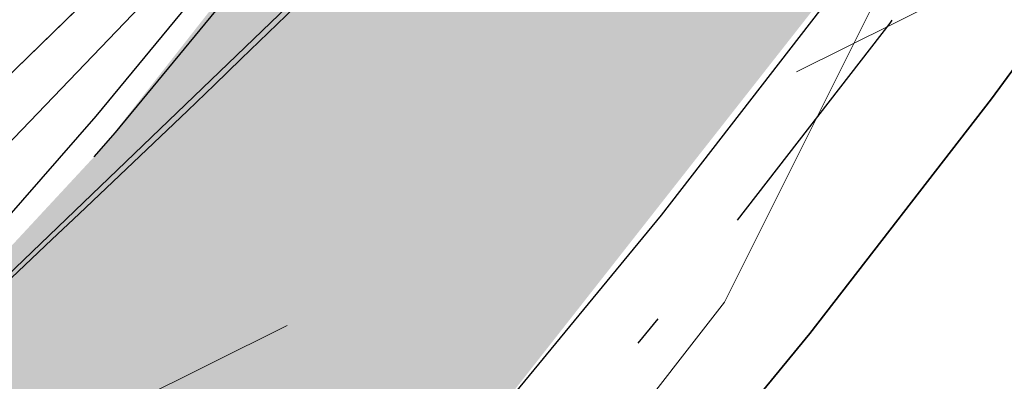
# Model space of a CAD drawing. Header units: metres. Extents: x 163628 to 167855, y 402678 to 405435.
# Tile 709 of 1056: x 165675.94 to 165679.05, y 404059.92 to 404061.06. Entities that reach past the tile are written whole.
import ezdxf

# ---------------------------------------------------------------- set-up
doc = ezdxf.new("R2010")
doc.units = ezdxf.units.M
for name, pattern in [('X-CA190022.004-UO-DWM_Snelfietsroute$0$VH-GELEIDEBAND_50X200', [8, 4, -2, 0, -2]), ('X-CA190022.004-UO-DWM_Snelfietsroute$0$VH-OPSLUITBAND_80X200', [14, 8, -2, 2, -2]), ('X-CA190022.004-UO-WHM_Riolering gemeente_NLCS_v0.2$0$RI-GWA', [18.45, 6, -1.8, 1.75, -1.8, 1.75, -1.8, 1.75, -1.8])]:
    doc.linetypes.add(name, pattern=pattern)
for name, color, linetype, lineweight in [('X-CA190022.004-UO-BGT_Ondergrond$0$GE_314_WGDRijbaanLokaleweg_Vlak_GEM', 253, 'Continuous', 9), ('X-CA190022.004-UO-BGT_Ondergrond$0$GE_367_OWGBerm_groenvoorziening_grasenk_GEM', 253, 'Continuous', 9), ('X-CA190022.004-UO-DTM inmeting$0$B-WE-VH-VERHARDING_ASFALT-G', 246, 'Continuous', 0), ('X-CA190022.004-UO-DWM_Snelfietsroute$0$N-WE-VH-KANTOPSLUITING_ACHTERKANTBAND-G', 125, 'Continuous', 25), ('X-CA190022.004-UO-DWM_Snelfietsroute$0$N-WE-VH-KANTOPSLUITING_GELEIDEBAND_50X200-G', 125, 'X-CA190022.004-UO-DWM_Snelfietsroute$0$VH-GELEIDEBAND_50X200', 25), ('X-CA190022.004-UO-DWM_Snelfietsroute$0$N-WE-VH-KANTOPSLUITING_OPSLUITBAND_80X200-G', 125, 'X-CA190022.004-UO-DWM_Snelfietsroute$0$VH-OPSLUITBAND_80X200', 25), ('X-CA190022.004-UO-DWM_Snelfietsroute$0$N-WE-VH-VERHARDING-G', 125, 'Continuous', 25), ('X-CA190022.004-UO-WHM_Riolering gemeente_NLCS_v0.2$0$B-WE-RI-GWA_TRANSPORTLEIDING-G', 214, 'X-CA190022.004-UO-WHM_Riolering gemeente_NLCS_v0.2$0$RI-GWA', 15)]:
    doc.layers.add(name, color=color, linetype=linetype, lineweight=lineweight)
for name, color, linetype, lineweight, transparency in [('X-CA190022.004-UO-KL_Wenstracé_v0.3$0$N-WE-KL-TRACE_WENSTRACE-G 1.5m', 24, 'Continuous', 35, 0.6), ('X-CA190022.004-UO-KLIC$0$B-OI-KL-DATA_KPN_0000546663_VECT_19O042616-G', 42, 'X-CA190022.004-UO-KLIC$0$1-200 TELEFONIE-KPN', 0, 0.25), ('X-CA190022.004-UO-KLIC$0$B-OI-KL-WATER_BW_0000551269_VECT_19O042616-G', 42, 'X-CA190022.004-UO-KLIC$0$1-200 WATERLEIDING', 0, 0.25), ('X-CA190022.004-UO-KLIC$0$B-WE-KL-ET_LS-G', 42, 'X-CA190022.004-UO-KLIC$0$1-200 LAAGSPANNING', 0, 0.25), ('X-CA190022.004-UO-KLIC$0$B-WE-KL-ET_LS_KABELBED-G', 42, 'X-CA190022.004-UO-KLIC$0$1-200 LAAGSPANNING', 0, 0.25)]:
    doc.layers.add(name, color=color, linetype=linetype, lineweight=lineweight, transparency=transparency)
doc.styles.add('X-CA190022.004-UO-KLIC$0$NLCS-ISO', font='NLCS-ISO.ttf')
doc.linetypes.add('X-CA190022.004-UO-KLIC$0$1-200 LAAGSPANNING', pattern='A,1.5,-0.6,["LS",X-CA190022.004-UO-KLIC$0$NLCS-ISO,S=0.24,R=0,X=-0.45,Y=-0.12],-0.05', length=2.15)
doc.linetypes.add('X-CA190022.004-UO-KLIC$0$1-200 TELEFONIE-KPN', pattern='A,1.5,-0.6,["KPN",X-CA190022.004-UO-KLIC$0$NLCS-ISO,S=0.24,R=0,X=-0.5,Y=-0.12],-0.3', length=2.4)
doc.linetypes.add('X-CA190022.004-UO-KLIC$0$1-200 WATERLEIDING', pattern='A,1.5,-0.6,["WATER",X-CA190022.004-UO-KLIC$0$NLCS-ISO,S=0.24,R=0,X=-0.5,Y=-0.12],-0.65', length=2.75)

msp = doc.modelspace()

# ---------------------------------------------------------------- linework, layer by layer
at = {"layer": 'X-CA190022.004-UO-BGT_Ondergrond$0$GE_314_WGDRijbaanLokaleweg_Vlak_GEM', "extrusion": (0, 0, -1)}
msp.add_arc((-165627.9204, 404108.7246), 72.11, 211.384689, 240.300856, dxfattribs=at)
at = {"layer": 'X-CA190022.004-UO-BGT_Ondergrond$0$GE_314_WGDRijbaanLokaleweg_Vlak_GEM'}
msp.add_arc((165623.999, 404115.4495), 75.7797, 311.045111, 322.497387, dxfattribs=at)
at = {"layer": 'X-CA190022.004-UO-BGT_Ondergrond$0$GE_367_OWGBerm_groenvoorziening_grasenk_GEM'}
msp.add_arc((165627.9204, 404108.7246), 72.11, 299.699144, 328.615311, dxfattribs=at)
at = {"layer": 'X-CA190022.004-UO-BGT_Ondergrond$0$GE_367_OWGBerm_groenvoorziening_grasenk_GEM', "extrusion": (0, 0, -1)}
msp.add_arc((-165623.999, 404115.4495), 75.7797, 217.502613, 228.954889, dxfattribs=at)
at = {"layer": 'X-CA190022.004-UO-DTM inmeting$0$B-WE-VH-VERHARDING_ASFALT-G'}
msp.add_polyline3d([(165692.467, 404081.283, 9.011), (165690.492, 404078.619, 9.015), (165688.163, 404075.127, 9.011), (165687.418, 404074.012, 9.009), (165685.769, 404072.007, 9.052), (165683.108, 404068.492, 9.046), (165680.191, 404064.848, 9.068), (165677.184, 404061.487, 9.092), (165674.539, 404058.944, 9.177), (165671.821, 404056.725, 9.214), (165668.888, 404054.742, 9.216), (165664.997, 404052.397, 9.208), (165664.184, 404051.983, 9.201), (165661.309, 404050.306, 9.188), (165657.372, 404048.088, 9.161), (165655.189, 404046.873, 9.152), (165655.094, 404046.534, 9.163), (165651.321, 404044.732, 9.168), (165648.297, 404043.223, 9.172), (165643.616, 404040.892, 9.203)], dxfattribs=at)
at = {"layer": 'X-CA190022.004-UO-DWM_Snelfietsroute$0$N-WE-VH-KANTOPSLUITING_ACHTERKANTBAND-G', "ltscale": 0.2, "flags": 128}
for points in [[(165597.2726, 404017.9776), (165601.5267, 404020.047), (165667.6688, 404052.2005), (165668.0447, 404052.3865), (165668.8606, 404052.8133), (165669.6623, 404053.2645), (165670.4498, 404053.7402), (165671.2222, 404054.2399), (165671.9789, 404054.7632), (165672.7191, 404055.3094), (165673.4427, 404055.8786), (165673.8469, 404056.2127), (165674.1467, 404056.4684), (165674.8341, 404057.0811), (165675.5017, 404057.7141), (165676.1494, 404058.3673), (165676.7768, 404059.0402), (165677.3832, 404059.732), (165677.968, 404060.4422), (165678.531, 404061.1705), (165678.8565, 404061.6135), (165690.783, 404078.1663)], [(165683.6085, 404070.9117), (165677.5788, 404062.5431), (165677.2692, 404062.1215), (165676.7328, 404061.4278), (165676.1789, 404060.7552), (165675.6046, 404060.0999), (165675.0104, 404059.4626), (165674.3969, 404058.8439), (165673.7646, 404058.2443), (165673.1083, 404057.6593), (165672.831, 404057.4228), (165672.4508, 404057.1086), (165671.7613, 404056.5663), (165671.0602, 404056.0489), (165670.3435, 404055.5533), (165669.6119, 404055.08), (165668.8661, 404054.6295), (165668.1068, 404054.2021), (165667.3281, 404053.7948), (165666.973, 404053.6191), (165663.6125, 404051.9854), (165661.0825, 404053.239)]]:
    msp.add_lwpolyline(points, dxfattribs=at)
at = {"layer": 'X-CA190022.004-UO-DWM_Snelfietsroute$0$N-WE-VH-KANTOPSLUITING_GELEIDEBAND_50X200-G', "ltscale": 0.2, "flags": 128}
msp.add_lwpolyline([(165597.3599, 404017.7977), (165601.6142, 404019.8672), (165667.7568, 404052.0209), (165668.1354, 404052.2083), (165668.9561, 404052.6375), (165669.7631, 404053.0918), (165670.5558, 404053.5706), (165671.3334, 404054.0737), (165672.0951, 404054.6004), (165672.8403, 404055.1503), (165673.5682, 404055.7229), (165673.9755, 404056.0595), (165674.2782, 404056.3176), (165674.9695, 404056.9339), (165675.6415, 404057.5711), (165676.2936, 404058.2287), (165676.9252, 404058.9061), (165677.5356, 404059.6025), (165678.1243, 404060.3175), (165678.6908, 404061.0501), (165679.0182, 404061.4959), (165690.9453, 404078.0494)], dxfattribs=at)
at = {"layer": 'X-CA190022.004-UO-DWM_Snelfietsroute$0$N-WE-VH-KANTOPSLUITING_OPSLUITBAND_80X200-G', "ltscale": 0.2, "flags": 128}
msp.add_lwpolyline([(165686.892, 404077.209), (165687.5552, 404077.1077), (165683.3145, 404071.2221), (165683.7202, 404070.9299), (165677.6435, 404062.496), (165677.3331, 404062.0734), (165676.7954, 404061.3779), (165676.2399, 404060.7034), (165675.664, 404060.0463), (165675.0681, 404059.4072), (165674.4528, 404058.7867), (165673.8187, 404058.1855), (165673.1609, 404057.599), (165672.8824, 404057.3616), (165672.501, 404057.0464), (165671.8098, 404056.5027), (165671.1067, 404055.9838), (165670.388, 404055.4868), (165669.6544, 404055.0122), (165668.9064, 404054.5604), (165668.145, 404054.1318), (165667.3644, 404053.7235), (165667.0082, 404053.5472), (165663.6122, 404051.8963), (165661.047, 404053.1673)], dxfattribs=at)
at = {"layer": 'X-CA190022.004-UO-DWM_Snelfietsroute$0$N-WE-VH-VERHARDING-G', "lineweight": 35, "flags": 128}
msp.add_lwpolyline([(165601.7891, 404019.5074), (165667.9317, 404051.6612), (165668.3153, 404051.851), (165669.1469, 404052.2859), (165669.9647, 404052.7462), (165670.7679, 404053.2315), (165671.5558, 404053.7412), (165672.3277, 404054.2749), (165673.0827, 404054.8322), (165673.8203, 404055.4124), (165674.233, 404055.7535), (165674.5397, 404056.015), (165675.2402, 404056.6394), (165675.9212, 404057.2851), (165676.5819, 404057.9515), (165677.2219, 404058.6378), (165677.8404, 404059.3435), (165678.437, 404060.068), (165679.011, 404060.8104), (165679.3427, 404061.262), (165691.2873, 404077.8398)], dxfattribs=at)
at = {"layer": 'X-CA190022.004-UO-KL_Wenstracé_v0.3$0$N-WE-KL-TRACE_WENSTRACE-G 1.5m', "lineweight": 18, "ltscale": 0.2, "const_width": 1.5}
msp.add_lwpolyline([(165576.1178, 404009.7862, 0.039739), (165596.166, 404018.2749), (165667.3415, 404052.8753, 0.124118), (165678.2474, 404062.0512), (165690.192, 404078.629, -0.152208), (165708.4365, 404092.3363, -0.152208)], format="xyb", dxfattribs=at)
at = {"layer": 'X-CA190022.004-UO-KLIC$0$B-OI-KL-DATA_KPN_0000546663_VECT_19O042616-G', "flags": 128}
msp.add_lwpolyline([(165703.5, 404097.5), (165696.1667, 404088.1667), (165685.5, 404071.8333), (165681.5, 404066.5), (165673.5, 404058.1667), (165672.5, 404057.5), (165666.5, 404053.1667), (165665.1667, 404052.5), (165609.5, 404024.8333), (165553.5, 403998.1667), (165544.1667, 403994.5), (165539.5, 403992.1667), (165525.8333, 403979.1667), (165525.8333, 403978.5), (165532.1667, 403975.8333)], dxfattribs=at)
at = {"layer": 'X-CA190022.004-UO-KLIC$0$B-OI-KL-WATER_BW_0000551269_VECT_19O042616-G', "flags": 128}
msp.add_lwpolyline([(165679.8333, 404063.5), (165678.1667, 404060.1667), (165675.8333, 404057.1667), (165670.8333, 404049.8333), (165669.8333, 404048.8333), (165667.5, 404048.1667)], dxfattribs=at)
at = {"layer": 'X-CA190022.004-UO-KLIC$0$B-WE-KL-ET_LS-G'}
for points in [[(165665.172, 404053.83), (165670.881, 404056.894), (165672.103, 404057.458), (165672.317, 404057.632), (165673.309, 404058.468), (165673.676, 404058.791), (165674.025, 404059.108), (165674.214, 404059.284), (165674.358, 404059.419), (165675.363, 404060.374), (165675.885, 404060.866), (165677.803, 404062.735), (165678.24, 404063.179), (165678.661, 404063.612), (165679.064, 404064.037), (165681.035, 404066.394), (165682.17, 404067.752), (165683.17, 404069.13), (165684.044, 404070.328), (165685.755, 404072.306), (165694.425, 404084.658), (165700.472, 404093.355)], [(165678.24, 404063.179), (165677.803, 404062.735), (165675.885, 404060.866), (165675.363, 404060.374), (165674.358, 404059.419), (165674.214, 404059.284), (165674.025, 404059.108), (165673.676, 404058.791), (165673.309, 404058.468), (165672.317, 404057.632), (165672.103, 404057.458), (165671.89, 404057.286), (165671.446, 404056.934)], [(165678.24, 404063.179), (165677.803, 404062.735), (165675.885, 404060.866), (165675.363, 404060.374), (165674.358, 404059.419), (165674.214, 404059.284), (165674.025, 404059.108), (165673.676, 404058.791), (165673.309, 404058.468), (165672.317, 404057.632), (165672.103, 404057.458), (165671.89, 404057.286), (165671.446, 404056.934)]]:
    msp.add_lwpolyline(points, dxfattribs=at)
at = {"layer": 'X-CA190022.004-UO-KLIC$0$B-WE-KL-ET_LS_KABELBED-G'}
msp.add_lwpolyline([(165681.035, 404066.394), (165679.064, 404064.037), (165678.661, 404063.612), (165678.24, 404063.179), (165677.803, 404062.735), (165675.885, 404060.866), (165675.363, 404060.374), (165674.358, 404059.419), (165674.214, 404059.284), (165674.025, 404059.108), (165673.676, 404058.791), (165673.309, 404058.468), (165672.317, 404057.632), (165672.103, 404057.458)], dxfattribs=at)
at = {"layer": 'X-CA190022.004-UO-WHM_Riolering gemeente_NLCS_v0.2$0$B-WE-RI-GWA_TRANSPORTLEIDING-G'}
msp.add_line((165686.944, 404065.152), (165627.104, 404035.36), dxfattribs=at)

doc.saveas('drawing.dxf')
